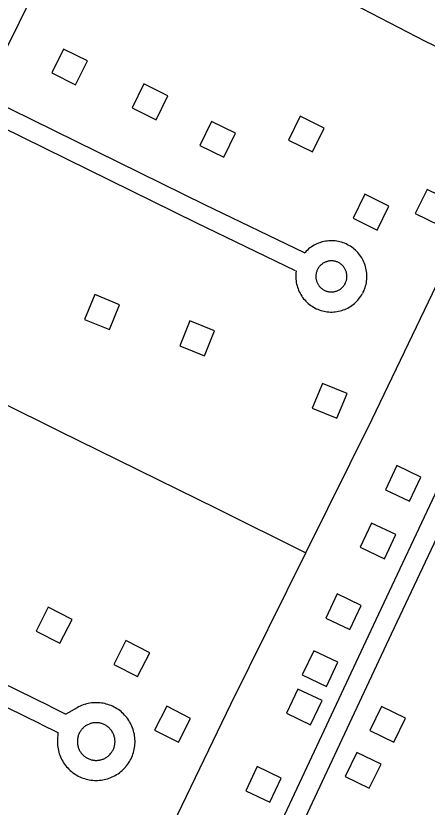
# Model space of a CAD drawing. Extents: x 3567028 to 3605064, y 510945 to 536587.
# Drawn here: x 3582320 to 3582936, y 531864 to 533050 of the extents above; entities that cross this region are included whole.
import ezdxf

# ---------------------------------------------------------------- set-up
doc = ezdxf.new("R2010")
doc.units = 0
for name, color, linetype in [('V-BLDG-OTLN', 7, 'Continuous'), ('V-ROAD-CNTR', 7, 'Continuous'), ('V-TOPO-SHOR', 7, 'Continuous')]:
    doc.layers.add(name, color=color, linetype=linetype)

msp = doc.modelspace()

# ---------------------------------------------------------------- linework, layer by layer
at = {"layer": 'V-BLDG-OTLN'}
for points in [[(3582373.8, 532964), (3582409.7, 532946.4), (3582427.3, 532982.4), (3582391.4, 532999.9)], [(3582494.5, 532911.6), (3582530.4, 532894), (3582548, 532930), (3582512, 532947.6)], [(3582728.6, 532863.3), (3582764.5, 532845.7), (3582782.1, 532881.6), (3582746.2, 532899.2)], [(3582595.7, 532855.3), (3582631.6, 532837.7), (3582649.2, 532873.7), (3582613.3, 532891.2)], [(3582825.4, 532746.4), (3582861.3, 532728.8), (3582878.9, 532764.7), (3582842.9, 532782.3)], [(3582918.7, 532753.8), (3582954.6, 532736.2), (3582972.2, 532772.1), (3582936.3, 532789.7)], [(3582475.3, 532617), (3582438.3, 532632.1), (3582423.2, 532595), (3582460.2, 532579.9)], [(3582617.9, 532577.6), (3582580.8, 532592.7), (3582565.7, 532555.6), (3582602.8, 532540.6)], [(3582816.4, 532483.9), (3582779.4, 532499), (3582764.3, 532462), (3582801.3, 532446.9)], [(3582910, 532322.7), (3582927.2, 532358.8), (3582891, 532376), (3582873.9, 532339.8)], [(3582872.3, 532236.6), (3582889.4, 532272.8), (3582853.3, 532289.9), (3582836.1, 532253.8)], [(3582820.6, 532130.5), (3582837.8, 532166.7), (3582801.7, 532183.8), (3582784.5, 532147.7)], [(3582350.6, 532128.2), (3582386.2, 532110), (3582404.4, 532145.7), (3582368.7, 532163.8)], [(3582466.9, 532078.1), (3582502.5, 532060), (3582520.7, 532095.6), (3582485, 532113.8)], [(3582785.4, 532045.3), (3582802.5, 532081.5), (3582766.4, 532098.6), (3582749.2, 532062.5)], [(3582761.7, 531987.8), (3582778.9, 532024), (3582742.7, 532041.1), (3582725.6, 532005)], [(3582528.1, 531979.9), (3582563.8, 531961.7), (3582581.9, 531997.4), (3582546.3, 532015.5)], [(3582868.1, 532015.3), (3582850.6, 531979.4), (3582886.6, 531961.9), (3582904.1, 531997.8)], [(3582831.3, 531946.4), (3582813.8, 531910.4), (3582849.8, 531892.9), (3582867.3, 531928.9)], [(3582700.6, 531871.9), (3582717.8, 531908), (3582681.7, 531925.2), (3582664.5, 531889.1)]]:
    msp.add_lwpolyline(points, close=True, dxfattribs=at)
at = {"layer": 'V-ROAD-CNTR'}
for points in [[(3581806.1, 532009.4), (3582049.8, 532485.4), (3582631.8, 533657.9), (3583112.7, 534636.1)], [(3583515.8, 533533.8), (3583362.1, 533222.7), (3583201.4, 532871.8), (3583064.5, 532580), (3582855.4, 532136.3), (3582667, 531734.4), (3582554.8, 531502.1)], [(3581297, 533411.9), (3581697.5, 533215.6), (3582229.7, 532954), (3582279.8, 532925.9), (3582603, 532766.9), (3582752.1, 532695)], [(3581283.8, 533384.9), (3581684.3, 533188.7), (3582215.7, 532927.5), (3582265.8, 532899.3), (3582589.9, 532739.9), (3582738.8, 532668.1)], [(3582777.7, 532710.5), (3582775.7, 532709.8), (3582773.5, 532709), (3582771.2, 532708), (3582769, 532707), (3582766.9, 532705.9), (3582764.8, 532704.6), (3582762.7, 532703.3), (3582760.7, 532701.9), (3582758.8, 532700.4), (3582757, 532698.8), (3582755.2, 532697.1), (3582753.5, 532695.3), (3582752.8, 532694.4)], [(3582839.9, 532634.1), (3582840.8, 532635.9), (3582841.9, 532638.1), (3582842.8, 532640.4), (3582843.6, 532642.7), (3582844.3, 532645), (3582844.9, 532647.4), (3582845.4, 532649.8), (3582845.8, 532652.2), (3582846, 532654.6), (3582846.2, 532657), (3582846.2, 532659.5), (3582846.2, 532661.9), (3582846, 532664.3), (3582845.7, 532666.8), (3582845.3, 532669.2), (3582844.8, 532671.5), (3582844.2, 532673.9), (3582843.5, 532676.2), (3582842.7, 532678.5), (3582841.8, 532680.8), (3582840.7, 532683), (3582839.6, 532685.1), (3582838.4, 532687.3), (3582837, 532689.3), (3582835.6, 532691.3), (3582834.1, 532693.2), (3582832.5, 532695), (3582830.9, 532696.8), (3582829.1, 532698.5), (3582827.3, 532700.1), (3582825.4, 532701.7), (3582823.4, 532703.1), (3582821.4, 532704.4), (3582819.3, 532705.7), (3582817.2, 532706.8), (3582815, 532707.9), (3582812.7, 532708.9), (3582810.4, 532709.7), (3582808.1, 532710.5), (3582805.8, 532711.1), (3582803.4, 532711.6), (3582801, 532712.1), (3582798.6, 532712.4), (3582796.2, 532712.6), (3582793.7, 532712.7), (3582791.3, 532712.6), (3582788.9, 532712.5), (3582786.4, 532712.3), (3582784, 532711.9), (3582781.6, 532711.5), (3582779.3, 532710.9), (3582778.2, 532710.6)], [(3582786.8, 532681.8), (3582785.4, 532681.4), (3582784.4, 532681.1), (3582783.4, 532680.6), (3582782.5, 532680.2), (3582781.5, 532679.7), (3582780.6, 532679.1), (3582779.7, 532678.6), (3582778.9, 532677.9), (3582778, 532677.3), (3582777.2, 532676.6), (3582776.4, 532675.8), (3582775.7, 532675.1), (3582775, 532674.3), (3582774.3, 532673.4), (3582773.7, 532672.6), (3582773.1, 532671.7), (3582772.6, 532670.8), (3582772.1, 532669.8), (3582771.6, 532668.9), (3582771.2, 532667.9), (3582770.9, 532666.9), (3582770.5, 532665.9), (3582770.3, 532664.8), (3582770, 532663.8), (3582769.9, 532662.7), (3582769.7, 532661.7), (3582769.6, 532660.6), (3582769.6, 532659.6), (3582769.6, 532658.5), (3582769.7, 532657.4), (3582769.8, 532656.4), (3582770, 532655.3), (3582770.2, 532654.3), (3582770.4, 532653.2), (3582770.7, 532652.2), (3582771.1, 532651.2), (3582771.5, 532650.2), (3582771.9, 532649.3), (3582772.4, 532648.3), (3582772.9, 532647.4), (3582773.5, 532646.5), (3582774.1, 532645.6), (3582774.7, 532644.8), (3582775.4, 532643.9), (3582776.2, 532643.2), (3582776.9, 532642.4), (3582777.7, 532641.7), (3582778.5, 532641), (3582779.4, 532640.4), (3582780.3, 532639.8), (3582781.2, 532639.2), (3582782.1, 532638.7), (3582783.1, 532638.2), (3582784, 532637.8), (3582785, 532637.4), (3582786, 532637.1), (3582787.1, 532636.8), (3582788.1, 532636.5), (3582789.1, 532636.3), (3582790.2, 532636.2), (3582791.3, 532636.1), (3582792.3, 532636), (3582793.4, 532636), (3582794.4, 532636.1), (3582795.5, 532636.2), (3582796.6, 532636.3), (3582797.6, 532636.5), (3582798.6, 532636.8), (3582799.7, 532637), (3582800.7, 532637.4), (3582801.7, 532637.7), (3582802.7, 532638.2), (3582803.6, 532638.6), (3582804.6, 532639.1), (3582805.5, 532639.7), (3582806.4, 532640.3), (3582807.2, 532640.9), (3582808, 532641.6), (3582808.8, 532642.3), (3582809.6, 532643), (3582810.3, 532643.8), (3582811, 532644.6), (3582811.7, 532645.5), (3582812.3, 532646.3), (3582812.9, 532647.2), (3582813.6, 532648.5)], [(3582813.2, 532647.9), (3582813.9, 532649.1), (3582814.3, 532650.1), (3582814.7, 532651.1), (3582815.1, 532652.1), (3582815.4, 532653.1), (3582815.6, 532654.1), (3582815.9, 532655.2), (3582816, 532656.2), (3582816.1, 532657.3), (3582816.2, 532658.3), (3582816.2, 532659.4), (3582816.2, 532660.5), (3582816.1, 532661.5), (3582816, 532662.6), (3582815.8, 532663.6), (3582815.6, 532664.7), (3582815.4, 532665.7), (3582815, 532666.7), (3582814.7, 532667.7), (3582814.3, 532668.7), (3582813.8, 532669.7), (3582813.3, 532670.6), (3582812.8, 532671.5), (3582812.2, 532672.4), (3582811.6, 532673.3), (3582810.9, 532674.2), (3582810.2, 532675), (3582809.5, 532675.7), (3582808.8, 532676.5), (3582808, 532677.2), (3582807.1, 532677.8), (3582806.3, 532678.5), (3582805.4, 532679.1), (3582804.5, 532679.6), (3582803.5, 532680.1), (3582802.6, 532680.6), (3582801.6, 532681), (3582800.6, 532681.4), (3582799.6, 532681.7), (3582798.5, 532682), (3582797.5, 532682.2), (3582796.5, 532682.4), (3582795.4, 532682.5), (3582794.3, 532682.6), (3582793.3, 532682.7), (3582792.2, 532682.7), (3582791.1, 532682.6), (3582790.1, 532682.5), (3582789, 532682.3), (3582788, 532682.1), (3582786.9, 532681.9), (3582786.3, 532681.7)], [(3582740.3, 532667.8), (3582740.2, 532667.1), (3582739.9, 532664.7), (3582739.7, 532662.3), (3582739.6, 532659.8), (3582739.6, 532657.4), (3582739.8, 532655), (3582740, 532652.5), (3582740.4, 532650.1), (3582740.9, 532647.7), (3582741.5, 532645.4), (3582742.2, 532643), (3582743, 532640.7), (3582743.9, 532638.5), (3582744.9, 532636.3), (3582746, 532634.1), (3582747.2, 532632), (3582748.5, 532629.9), (3582749.9, 532627.9), (3582751.3, 532626), (3582752.9, 532624.1), (3582754.6, 532622.3), (3582756.3, 532620.6), (3582758.1, 532619), (3582760, 532617.4), (3582761.9, 532616), (3582764, 532614.6), (3582766, 532613.3), (3582768.2, 532612.1), (3582770.3, 532611), (3582772.6, 532610.1), (3582774.8, 532609.2), (3582777.2, 532608.4), (3582779.5, 532607.7), (3582781.9, 532607.2), (3582784.3, 532606.7), (3582786.7, 532606.4), (3582789.1, 532606.2), (3582791.5, 532606), (3582794, 532606), (3582796.4, 532606.1), (3582798.8, 532606.4), (3582801.2, 532606.7), (3582803.6, 532607.1), (3582806, 532607.7), (3582808.4, 532608.3), (3582810.7, 532609.1), (3582813, 532609.9), (3582815.2, 532610.9), (3582817.4, 532612), (3582819.5, 532613.1), (3582821.6, 532614.4), (3582823.6, 532615.8), (3582825.6, 532617.2), (3582827.5, 532618.7), (3582829.3, 532620.4), (3582831, 532622.1), (3582832.7, 532623.8), (3582834.3, 532625.7), (3582835.8, 532627.6), (3582837.2, 532629.6), (3582838.5, 532631.7), (3582839.5, 532633.5)], [(3582370.8, 532015.7), (3581422.1, 532479.9)], [(3582357.6, 531988.7), (3581408.9, 532452.9)], [(3583001.7, 532376.3), (3582882.6, 532123.5), (3582694.1, 531721.5), (3582582.5, 531490.4)], [(3582370.8, 532015.6), (3582395.2, 532003.6)], [(3582423.1, 532018.3), (3582421, 532017.6), (3582418.7, 532016.7), (3582416.4, 532015.7), (3582414.1, 532014.6), (3582411.9, 532013.4), (3582395.2, 532003.6)], [(3582484.6, 531924.8), (3582486, 531926.5), (3582487.6, 531928.5), (3582489, 531930.5), (3582490.3, 531932.6), (3582491.6, 531934.8), (3582492.7, 531937), (3582493.8, 531939.3), (3582494.7, 531941.6), (3582495.6, 531944), (3582496.3, 531946.4), (3582497, 531948.8), (3582497.5, 531951.2), (3582498, 531953.7), (3582498.3, 531956.2), (3582498.5, 531958.7), (3582498.7, 531961.2), (3582498.7, 531963.7), (3582498.6, 531966.2), (3582498.4, 531968.7), (3582498.1, 531971.1), (3582497.7, 531973.6), (3582497.1, 531976.1), (3582496.5, 531978.5), (3582495.8, 531980.9), (3582494.9, 531983.3), (3582494, 531985.6), (3582493, 531987.9), (3582491.8, 531990.1), (3582490.6, 531992.3), (3582489.3, 531994.4), (3582487.9, 531996.5), (3582486.4, 531998.5), (3582484.8, 532000.4), (3582483.1, 532002.3), (3582481.4, 532004.1), (3582479.6, 532005.8), (3582477.7, 532007.5), (3582475.7, 532009), (3582473.7, 532010.5), (3582471.6, 532011.9), (3582469.5, 532013.2), (3582467.3, 532014.4), (3582465, 532015.5), (3582462.7, 532016.5), (3582460.4, 532017.4), (3582458, 532018.2), (3582455.6, 532018.9), (3582453.2, 532019.5), (3582450.7, 532020), (3582448.3, 532020.4), (3582445.8, 532020.7), (3582443.3, 532020.8), (3582440.8, 532020.9), (3582438.3, 532020.9), (3582435.8, 532020.7), (3582433.3, 532020.5), (3582430.8, 532020.1), (3582428.3, 532019.6), (3582425.9, 532019.1), (3582423.6, 532018.4), (3582423.4, 532018.3)], [(3582357.5, 531988.8), (3582382.8, 531976.2)], [(3582432.5, 531989.8), (3582431, 531989.3), (3582429.9, 531988.9), (3582428.8, 531988.4), (3582427.7, 531987.9), (3582426.6, 531987.3), (3582425.6, 531986.7), (3582424.6, 531986), (3582423.6, 531985.3), (3582422.6, 531984.5), (3582421.7, 531983.8), (3582420.8, 531982.9), (3582420, 531982.1), (3582419.1, 531981.2), (3582418.4, 531980.2), (3582417.6, 531979.3), (3582416.9, 531978.3), (3582416.3, 531977.2), (3582415.7, 531976.2), (3582415.1, 531975.1), (3582414.6, 531974), (3582414.2, 531972.9), (3582413.7, 531971.8), (3582413.4, 531970.6), (3582413.1, 531969.4), (3582412.8, 531968.2), (3582412.6, 531967), (3582412.4, 531965.8), (3582412.3, 531964.6), (3582412.3, 531963.4), (3582412.3, 531962.2), (3582412.3, 531961), (3582412.4, 531959.8), (3582412.6, 531958.6), (3582412.8, 531957.4), (3582413, 531956.2), (3582413.3, 531955), (3582413.7, 531953.9), (3582414.1, 531952.7), (3582414.5, 531951.6), (3582415, 531950.5), (3582415.6, 531949.4), (3582416.2, 531948.3), (3582416.8, 531947.3), (3582417.5, 531946.3), (3582418.2, 531945.3), (3582419, 531944.4), (3582419.8, 531943.5), (3582420.6, 531942.6), (3582421.5, 531941.8), (3582422.4, 531941), (3582423.4, 531940.2), (3582424.4, 531939.5), (3582425.4, 531938.8), (3582426.4, 531938.2), (3582427.5, 531937.6), (3582428.6, 531937.1), (3582429.7, 531936.6), (3582430.8, 531936.2), (3582432, 531935.8), (3582433.1, 531935.4), (3582434.3, 531935.2), (3582435.5, 531934.9), (3582436.7, 531934.7), (3582437.9, 531934.6), (3582439.1, 531934.5), (3582440.3, 531934.5), (3582441.6, 531934.5), (3582442.8, 531934.6), (3582444, 531934.7), (3582445.2, 531934.9), (3582446.4, 531935.1), (3582447.5, 531935.4), (3582448.7, 531935.7), (3582449.9, 531936.1), (3582451, 531936.5), (3582452.1, 531937), (3582453.2, 531937.5), (3582454.3, 531938.1), (3582455.3, 531938.7), (3582456.4, 531939.4), (3582457.3, 531940.1), (3582458.3, 531940.8), (3582459.2, 531941.6), (3582460.1, 531942.4), (3582461, 531943.3), (3582462, 531944.4)], [(3582461.6, 531943.9), (3582462.6, 531945.1), (3582463.3, 531946.1), (3582464, 531947.1), (3582464.6, 531948.1), (3582465.2, 531949.2), (3582465.8, 531950.3), (3582466.3, 531951.4), (3582466.8, 531952.5), (3582467.2, 531953.6), (3582467.5, 531954.8), (3582467.9, 531955.9), (3582468.1, 531957.1), (3582468.3, 531958.3), (3582468.5, 531959.5), (3582468.6, 531960.7), (3582468.7, 531962), (3582468.7, 531963.2), (3582468.6, 531964.4), (3582468.5, 531965.6), (3582468.4, 531966.8), (3582468.2, 531968), (3582467.9, 531969.2), (3582467.6, 531970.4), (3582467.3, 531971.5), (3582466.9, 531972.7), (3582466.4, 531973.8), (3582465.9, 531974.9), (3582465.4, 531976), (3582464.8, 531977), (3582464.1, 531978.1), (3582463.4, 531979.1), (3582462.7, 531980), (3582462, 531981), (3582461.1, 531981.9), (3582460.3, 531982.8), (3582459.4, 531983.6), (3582458.5, 531984.4), (3582457.6, 531985.1), (3582456.6, 531985.9), (3582455.6, 531986.5), (3582454.5, 531987.2), (3582453.5, 531987.7), (3582452.4, 531988.3), (3582451.3, 531988.8), (3582450.1, 531989.2), (3582449, 531989.6), (3582447.8, 531989.9), (3582446.6, 531990.2), (3582445.4, 531990.5), (3582444.2, 531990.7), (3582443, 531990.8), (3582441.8, 531990.9), (3582440.6, 531990.9), (3582439.4, 531990.9), (3582438.2, 531990.8), (3582437, 531990.7), (3582435.8, 531990.5), (3582434.6, 531990.3), (3582433.4, 531990), (3582432.1, 531989.6), (3582432.2, 531989.7)], [(3582382.8, 531976.2), (3582382.3, 531964.2), (3582382.3, 531961.7), (3582382.4, 531959.2), (3582382.6, 531956.7), (3582382.9, 531954.2), (3582383.3, 531951.7), (3582383.8, 531949.3), (3582384.4, 531946.8), (3582385.2, 531944.5), (3582386, 531942.1), (3582386.9, 531939.8), (3582388, 531937.5), (3582389.1, 531935.3), (3582390.3, 531933.1), (3582391.7, 531930.9), (3582393.1, 531928.9), (3582394.6, 531926.9), (3582396.2, 531924.9), (3582397.8, 531923.1), (3582399.6, 531921.3), (3582401.4, 531919.5), (3582403.3, 531917.9), (3582405.2, 531916.3), (3582407.3, 531914.9), (3582409.4, 531913.5), (3582411.5, 531912.2), (3582413.7, 531911), (3582415.9, 531909.9), (3582418.2, 531908.9), (3582420.6, 531908), (3582422.9, 531907.2), (3582425.4, 531906.5), (3582427.8, 531905.9), (3582430.2, 531905.4), (3582432.7, 531905), (3582435.2, 531904.7), (3582437.7, 531904.5), (3582440.2, 531904.5), (3582442.7, 531904.5), (3582445.2, 531904.7), (3582447.7, 531904.9), (3582450.2, 531905.3), (3582452.6, 531905.8), (3582455.1, 531906.3), (3582457.5, 531907), (3582459.9, 531907.8), (3582462.2, 531908.7), (3582464.5, 531909.7), (3582466.8, 531910.8), (3582469, 531911.9), (3582471.1, 531913.2), (3582473.2, 531914.6), (3582475.3, 531916), (3582477.3, 531917.6), (3582479.2, 531919.2), (3582481, 531920.9), (3582482.8, 531922.7), (3582484.2, 531924.3)]]:
    msp.add_lwpolyline(points, dxfattribs=at)
at = {"layer": 'V-TOPO-SHOR'}
for points in [[(3582467, 533247.2), (3582690.8, 533138.1), (3582933.7, 533011.8), (3583072.4, 532945.1)], [(3582754.7, 532245.4), (3582854, 532445.3), (3582981.1, 532709.4), (3583070.9, 532892.1), (3583081.1, 532910.1), (3583087.8, 532917.9), (3583093.7, 532922.2), (3583103.4, 532927.3), (3583110.5, 532928.8)], [(3582121.8, 532558.3), (3582384.7, 532428), (3582621.3, 532311.5), (3582754.7, 532245.4)], [(3582416.6, 531542.3), (3582502.9, 531729.4), (3582642.5, 532018.8), (3582754.7, 532245.4)]]:
    msp.add_lwpolyline(points, dxfattribs=at)

doc.saveas('drawing.dxf')
